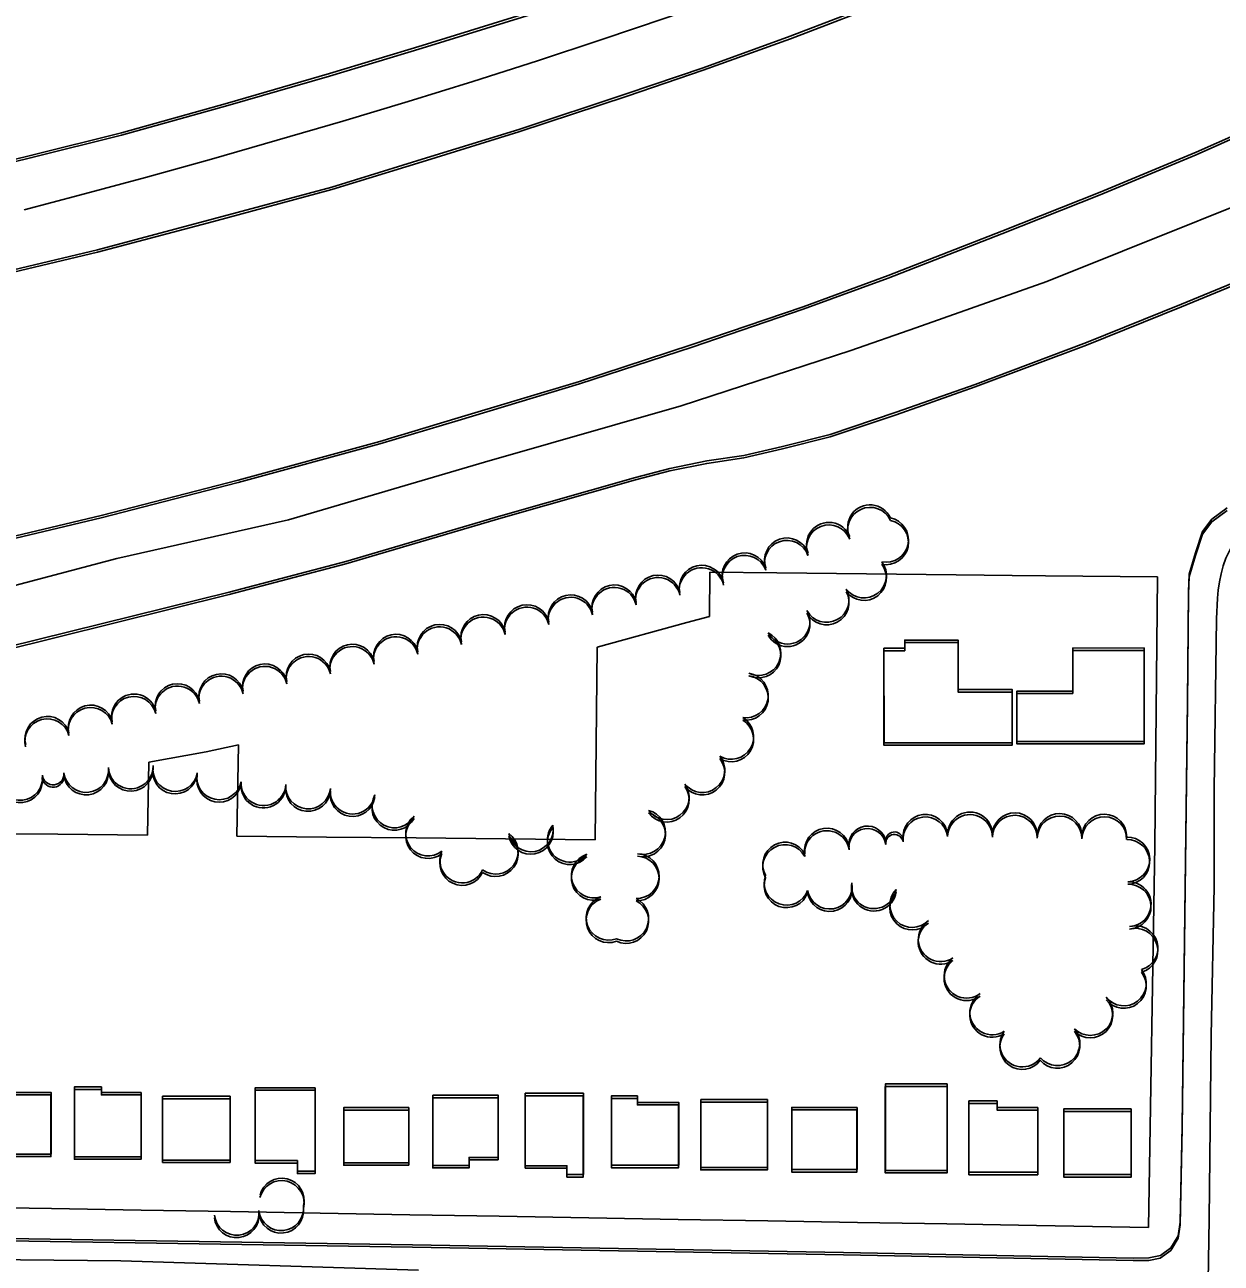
# Model space of a CAD drawing. Extents: x -25029 to 2274964, y -81170 to 687028.
# Drawn here: x 6977 to 7512, y -66702 to -66149 of the extents above; entities that cross this region are included whole.
import ezdxf

# ---------------------------------------------------------------- set-up
doc = ezdxf.new("R2010")
doc.units = 0
for name, color, linetype in [('81911BEA - RW_X_Fee_RW', 7, 'Continuous'), ('BLDG', 7, 'Continuous'), ('GE_X_CL_2000', 7, 'Continuous'), ('INTERSTATE', 7, 'Continuous'), ('ROAD', 7, 'Continuous'), ('TREES', 7, 'Continuous')]:
    doc.layers.add(name, color=color, linetype=linetype)

msp = doc.modelspace()

# ---------------------------------------------------------------- linework, layer by layer
at = {"layer": '81911BEA - RW_X_Fee_RW'}
for p, q in [((7283.36, -66393.87), (7283.17, -66413.62)), ((7483.36, -66395.88), (7482.19, -66515.86)), ((7232.17, -66513.33), (7233.03, -66427.23)), ((7058.41, -66474.1), (7072.88, -66470.88)), ((7072.88, -66470.88), (7072.18, -66511.69)), ((7032.74, -66478.69), (7058.41, -66474.1)), ((7032.18, -66511.29), (7032.74, -66478.69)), ((7072.18, -66511.69), (7112.18, -66512.1)), ((7479.27, -66686.48), (7482.19, -66515.86))]:
    msp.add_line(p, q, dxfattribs=at)
for points in [[(7483.36, -66395.88), (7433.36, -66395.38), (7418.36, -66395.23), (7393.36, -66394.98), (7353.36, -66394.57), (7313.36, -66394.17), (7283.36, -66393.87)], [(7283.17, -66413.62), (7273.14, -66416.34), (7233.03, -66427.23)], [(6952.19, -66510.47), (6992.18, -66510.88), (7032.18, -66511.29)], [(7112.18, -66512.1), (7152.18, -66512.51), (7192.18, -66512.91), (7232.17, -66513.33)], [(6628.39, -66671.88), (6629.37, -66671.9), (6669.37, -66672.59), (6709.36, -66673.27), (6749.36, -66673.96), (6789.35, -66674.64), (6829.35, -66675.33), (6869.34, -66676.02), (6909.34, -66676.7), (6949.33, -66677.39), (6989.33, -66678.07), (7029.32, -66678.76), (7069.32, -66679.45), (7109.31, -66680.13)], [(7109.31, -66680.13), (7149.31, -66680.82), (7189.3, -66681.5), (7229.3, -66682.19), (7269.29, -66682.88), (7309.29, -66683.56), (7349.28, -66684.25), (7389.28, -66684.93), (7429.27, -66685.62), (7479.27, -66686.48)]]:
    msp.add_lwpolyline(points, dxfattribs=at)
at = {"layer": 'BLDG'}
for points in [[(7370.47, -66427.81), (7370.47, -66424.12), (7394.28, -66424.12), (7394.29, -66446.23), (7418.42, -66446.23), (7418.42, -66470), (7361.18, -66470.01), (7361.17, -66427.82)], [(7370.47, -66428.93), (7370.47, -66425.24), (7394.28, -66425.24), (7394.28, -66447.35), (7418.41, -66447.35), (7418.41, -66471.12), (7361.17, -66471.12), (7361.17, -66428.93)], [(7445.49, -66448.04), (7445.49, -66428.8), (7477.37, -66428.8), (7477.37, -66470.53), (7420.51, -66470.53), (7420.51, -66448.04)], [(7445.5, -66446.92), (7445.49, -66427.68), (7477.37, -66427.67), (7477.38, -66469.4), (7420.52, -66469.41), (7420.52, -66446.92)], [(6971.25, -66624), (6971.25, -66627.26), (6989.09, -66627.26), (6989.09, -66654.85), (6959.15, -66654.85), (6959.15, -66624)], [(6971.28, -66622.93), (6971.28, -66626.19), (6989.12, -66626.19), (6989.12, -66653.78), (6959.18, -66653.78), (6959.18, -66622.93)], [(7011.6, -66624.83), (7011.6, -66627.32), (7029.31, -66627.32), (7029.31, -66656.04), (6999.56, -66656.04), (6999.56, -66624.83)], [(7011.63, -66623.76), (7011.63, -66626.25), (7029.34, -66626.25), (7029.34, -66654.97), (6999.59, -66654.97), (6999.59, -66623.76)], [(7107.05, -66625.21), (7107.05, -66662.46), (7099.16, -66662.46), (7099.16, -66657.72), (7080.29, -66657.72), (7080.29, -66625.21)], [(7107.08, -66624.13), (7107.08, -66661.38), (7099.19, -66661.38), (7099.19, -66656.64), (7080.32, -66656.64), (7080.32, -66624.13)], [(7226.89, -66626.57), (7226.89, -66662.89), (7219.58, -66662.89), (7219.58, -66658.91), (7200.95, -66658.91), (7200.95, -66626.57)], [(7389.32, -66623.49), (7389.32, -66662.13), (7361.76, -66662.13), (7361.76, -66623.49)], [(7389.35, -66622.37), (7389.35, -66661.01), (7361.79, -66661.02), (7361.79, -66622.38)], [(7069.08, -66629.01), (7069.08, -66657.48), (7038.95, -66657.48), (7038.95, -66629.01)], [(7069.11, -66627.93), (7069.11, -66656.4), (7038.98, -66656.4), (7038.98, -66627.93)], [(7188.84, -66656.3), (7175.82, -66656.3), (7175.82, -66659.93), (7159.64, -66659.93), (7159.64, -66628.55), (7188.84, -66628.55)], [(7188.87, -66655.21), (7175.85, -66655.21), (7175.85, -66658.84), (7159.67, -66658.84), (7159.67, -66627.46), (7188.87, -66627.46)], [(7226.86, -66627.67), (7226.86, -66663.99), (7219.55, -66663.99), (7219.55, -66660.01), (7200.92, -66660.01), (7200.92, -66627.67)], [(7251.07, -66628.87), (7251.07, -66631.79), (7269.45, -66631.79), (7269.45, -66659.85), (7239.42, -66659.85), (7239.42, -66628.87)], [(7251.1, -66627.77), (7251.1, -66630.69), (7269.48, -66630.69), (7269.48, -66658.75), (7239.45, -66658.75), (7239.45, -66627.77)], [(7309.12, -66630.47), (7309.12, -66660.81), (7279.33, -66660.81), (7279.33, -66630.47)], [(7309.15, -66629.36), (7309.15, -66659.7), (7279.36, -66659.71), (7279.36, -66629.37)], [(7411.69, -66631.11), (7411.69, -66634.09), (7429.81, -66634.09), (7429.81, -66662.94), (7399.07, -66662.94), (7399.07, -66631.11)], [(7411.72, -66629.99), (7411.72, -66632.97), (7429.84, -66632.97), (7429.84, -66661.82), (7399.1, -66661.82), (7399.1, -66629.99)], [(7148.87, -66658.72), (7119.83, -66658.72), (7119.83, -66634.07), (7148.87, -66634.07)], [(7148.9, -66657.63), (7119.86, -66657.63), (7119.86, -66632.98), (7148.9, -66632.98)], [(7349.1, -66633.97), (7349.1, -66661.79), (7319.97, -66661.79), (7319.97, -66633.97)], [(7349.13, -66632.86), (7349.13, -66660.68), (7320, -66660.68), (7320, -66632.86)], [(7471.6, -66634.64), (7471.6, -66664.02), (7441.44, -66664.02), (7441.44, -66634.64)], [(7471.63, -66633.51), (7471.63, -66662.89), (7441.47, -66662.9), (7441.47, -66633.52)]]:
    msp.add_lwpolyline(points, close=True, dxfattribs=at)
at = {"layer": 'GE_X_CL_2000'}
for points in [[(7524.76, -66039.95), (7502.15, -66050.35), (7479.47, -66060.57), (7456.69, -66070.59), (7429.53, -66082.07), (7402.28, -66093.33), (7374.94, -66104.37), (7347.51, -66115.2), (7320, -66125.81), (7292.41, -66136.19), (7263.82, -66146.16), (7235.15, -66155.88), (7206.39, -66165.35), (7177.55, -66174.58), (7148.64, -66183.57), (7119.4, -66192.31), (7090.09, -66200.88), (7060.74, -66209.26), (7031.34, -66217.46), (7001.88, -66225.47), (6977.09, -66231.93)], [(6929.47, -66411.16), (7018.55, -66387.69), (7095.26, -66370.41), (7182.7, -66344.69), (7270.55, -66319.57), (7346.43, -66294.86), (7375.45, -66284.61), (7433.87, -66263.97), (7569.87, -66209.46)], [(7515.95, -66383.38), (7513.86, -66387.53), (7512.69, -66391.02), (7511.73, -66394.56), (7510.98, -66398.16), (7510.45, -66401.8), (7510.14, -66405.47), (7509.74, -66414.66), (7508.68, -66490.86), (7508.66, -66534.35), (7507.27, -66600.7), (7506.4, -66682.59), (7505.98, -66710.56)], [(6523.7, -66704.39), (6538.8, -66702.21), (6553.94, -66700.27), (6569.1, -66698.58), (6584.72, -66697.82), (6600.35, -66697.29), (6615.99, -66696.98), (6631.63, -66696.89), (6647.27, -66697.03), (6662.9, -66697.39), (6678.53, -66697.98), (6698.15, -66697.92), (6717.78, -66697.94), (6737.39, -66698.05), (6770.25, -66698.41), (6796.17, -66698.84), (6915.47, -66700.34), (7020.36, -66701.42), (7153.23, -66705.6)]]:
    msp.add_lwpolyline(points, dxfattribs=at)
at = {"layer": 'INTERSTATE'}
for points in [[(7515.29, -66018.84), (7475.07, -66037.79), (7430.85, -66057.27), (7390.35, -66074.43), (7355.27, -66088.19), (7302.79, -66108.65), (7274.25, -66119.22), (7236.92, -66131.83), (7201.55, -66144.18), (7154.86, -66158.59), (7113.53, -66171.11), (7068, -66184.34), (7020.59, -66197.53), (6980.59, -66207.54), (6918.03, -66222.82), (6837.3, -66241.95), (6732.23, -66266.34), (6537.72, -66311.5), (6344.49, -66356.22), (6111.59, -66410.16), (6105.81, -66411.5)], [(7515.34, -66019.97), (7475.11, -66038.92), (7430.89, -66058.39), (7390.39, -66075.55), (7355.31, -66089.3), (7302.82, -66109.76), (7274.28, -66120.32), (7236.95, -66132.93), (7201.58, -66145.28), (7154.89, -66159.68), (7113.56, -66172.19), (7068.03, -66185.42), (7020.61, -66198.6), (6980.61, -66208.61), (6918.05, -66223.88), (6837.32, -66243), (6732.25, -66267.38), (6537.73, -66312.51), (6344.49, -66357.21), (6111.59, -66411.12), (6105.81, -66412.46)], [(6129.43, -66456.04), (6202.65, -66438.98), (6343.55, -66406.37), (6430.19, -66386.59), (6526.26, -66364.5), (6615.21, -66343.82), (6689.8, -66326.45), (6772.37, -66307.32), (6856.27, -66288.03), (6940.9, -66267.31), (7009.83, -66250.93), (7061.71, -66237.11), (7114.49, -66222.86), (7156.78, -66209.86), (7198.04, -66197.16), (7246.49, -66181.15), (7280.44, -66169.6), (7319.34, -66155.56), (7366, -66137.55), (7408.58, -66120.44), (7434.78, -66109.45), (7474.97, -66091.84), (7507.22, -66077.51), (7542.49, -66061.23)], [(6129.44, -66455.08), (6202.66, -66438.01), (6343.55, -66405.38), (6430.19, -66385.59), (6526.26, -66363.49), (6615.2, -66342.8), (6689.79, -66325.42), (6772.36, -66306.28), (6856.26, -66286.98), (6940.88, -66266.25), (7009.81, -66249.86), (7061.69, -66236.03), (7114.47, -66221.78), (7156.76, -66208.77), (7198.02, -66196.07), (7246.46, -66180.05), (7280.41, -66168.5), (7319.31, -66154.45), (7365.97, -66136.43), (7408.55, -66119.32), (7434.75, -66108.33), (7474.93, -66090.71), (7507.18, -66076.38), (7542.45, -66060.09)], [(7546.07, -66187.19), (7500.62, -66207.33), (7457.7, -66225.25), (7413.84, -66242.65), (7363.07, -66262.46), (7325.13, -66276.39), (7275.52, -66293.25), (7225.22, -66309.72), (7170.93, -66326.02), (7135.94, -66336.47), (7072.69, -66353.75), (7011.44, -66369.5), (6931.41, -66388.63), (6868.93, -66402.95), (6787.58, -66422.05), (6736.95, -66433.94), (6655.15, -66452.84), (6563.15, -66474.07), (6481.42, -66492.97), (6357.34, -66521.95), (6237.35, -66549.95), (6186.74, -66561.75)], [(7546.05, -66186.05), (7500.6, -66206.2), (7457.68, -66224.12), (7413.82, -66241.53), (7363.05, -66261.35), (7325.12, -66275.28), (7275.51, -66292.15), (7225.21, -66308.62), (7170.92, -66324.93), (7135.93, -66335.38), (7072.69, -66352.67), (7011.44, -66368.43), (6931.41, -66387.57), (6868.93, -66401.9), (6787.58, -66421.01), (6736.96, -66432.9), (6655.16, -66451.81), (6563.16, -66473.05), (6481.43, -66491.96), (6357.36, -66520.96), (6237.37, -66548.97), (6186.76, -66560.78)], [(6210.76, -66606.05), (6215.92, -66604.87), (6379.36, -66565.99), (6521.92, -66532.73), (6663.84, -66500.09), (6790, -66471.35), (6940.36, -66435.57), (7068.62, -66403.78), (7120.75, -66390.15), (7190.04, -66369.67), (7250.12, -66352.63), (7265.49, -66348.58), (7282, -66345.2), (7298.54, -66342.77), (7315.88, -66338.71), (7337.12, -66333.42), (7366.59, -66323.46), (7401.96, -66311.05), (7451.62, -66292.35), (7494.01, -66275.24), (7542.11, -66255.42)], [(6210.79, -66605.08), (6215.95, -66603.9), (6379.38, -66565), (6521.94, -66531.72), (6663.85, -66499.06), (6790.01, -66470.31), (6940.37, -66434.51), (7068.62, -66402.7), (7120.75, -66389.06), (7190.04, -66368.58), (7250.12, -66351.53), (7265.48, -66347.48), (7281.99, -66344.1), (7298.53, -66341.66), (7315.87, -66337.6), (7337.11, -66332.31), (7366.58, -66322.34), (7401.95, -66309.93), (7451.61, -66291.22), (7494, -66274.11), (7542.09, -66254.28)]]:
    msp.add_lwpolyline(points, dxfattribs=at)
at = {"layer": 'ROAD'}
for points in [[(7514.38, -66366.2), (7507.54, -66371.28), (7503.4, -66376.82), (7500.37, -66386.31), (7497.47, -66395.87), (7497.21, -66403.66), (7496.66, -66452.64), (7494.3, -66642.21), (7493.46, -66685.29), (7492.55, -66691.35), (7489.3, -66696.78), (7484.59, -66700.21), (7479.49, -66701.23), (7472.45, -66701.3), (7343.1, -66698.77), (7150.51, -66695.32), (6883.72, -66691.2)], [(7514.38, -66365.07), (7507.54, -66370.15), (7503.4, -66375.69), (7500.37, -66385.18), (7497.47, -66394.74), (7497.21, -66402.53), (7496.67, -66451.51), (7494.33, -66641.08), (7493.5, -66684.16), (7492.59, -66690.22), (7489.34, -66695.65), (7484.63, -66699.08), (7479.53, -66700.1), (7472.49, -66700.17), (7343.14, -66697.66), (7150.55, -66694.23), (6883.76, -66690.14)]]:
    msp.add_lwpolyline(points, dxfattribs=at)
at = {"layer": 'TREES'}
for centre, radius, start, end in [((7354.94, -66373.74), 10, 24.6637, 204.6637), ((7354.94, -66374.86), 10, 24.6567, 204.6567), ((7336.54, -66381.55), 10, 21.3496, 201.3496), ((7362.09, -66379.37), 10, 258.8484, 78.8484), ((7362.09, -66380.49), 10, 258.8414, 78.8414), ((7336.54, -66382.67), 10, 21.3426, 201.3426), ((7317.79, -66388.52), 10, 19.4259, 199.4259), ((7317.79, -66389.63), 10, 19.4189, 199.4189), ((7298.93, -66395.17), 10, 19.4196, 199.4196), ((7298.93, -66396.28), 10, 19.4126, 199.4126), ((7279.74, -66401.81), 10, 12.7289, 192.7289), ((7279.75, -66400.7), 10, 12.7359, 192.7359), ((7352.24, -66396.42), 10, 217.7144, 37.7144), ((7352.25, -66395.3), 10, 217.7214, 37.7214), ((7240.73, -66409.52), 10, 12.7359, 192.7359), ((7260.23, -66406.21), 10, 12.7289, 192.7289), ((7260.24, -66405.11), 10, 12.7359, 192.7359), ((7221.22, -66413.92), 10, 12.7359, 192.7359), ((7221.22, -66415.03), 10, 12.7289, 192.7289), ((7240.72, -66410.62), 10, 12.7289, 192.7289), ((7335.55, -66406.18), 10, 208.4335, 28.4335), ((7335.54, -66407.3), 10, 208.4265, 28.4265), ((7201.71, -66419.43), 10, 12.7289, 192.7289), ((7201.72, -66418.33), 10, 12.7359, 192.7359), ((7182.2, -66423.84), 10, 12.7289, 192.7289), ((7182.21, -66422.74), 10, 12.7359, 192.7359), ((7318.07, -66417.03), 10, 209.7909, 29.7909), ((7318.08, -66415.91), 10, 209.7979, 29.7979), ((7143.19, -66431.56), 10, 12.7359, 192.7359), ((7162.69, -66428.25), 10, 12.7289, 192.7289), ((7162.7, -66427.15), 10, 12.7359, 192.7359), ((7305.13, -66429.93), 10, 244.7598, 64.7598), ((7123.67, -66437.06), 10, 12.7289, 192.7289), ((7123.68, -66435.97), 10, 12.7359, 192.7359), ((7143.18, -66432.65), 10, 12.7289, 192.7289), ((7305.12, -66431.04), 10, 244.7528, 64.7528), ((7104.17, -66441.47), 10, 12.7289, 192.7289), ((7104.18, -66440.38), 10, 12.7359, 192.7359), ((7084.66, -66445.87), 10, 12.7289, 192.7289), ((7084.67, -66444.79), 10, 12.7359, 192.7359), ((7045.65, -66453.61), 10, 12.7359, 192.7359), ((7065.15, -66450.28), 10, 12.7289, 192.7289), ((7065.16, -66449.2), 10, 12.7359, 192.7359), ((7299.46, -66449.99), 10, 261.9416, 81.9416), ((7299.47, -66448.88), 10, 261.9486, 81.9486), ((7026.18, -66459.31), 10, 13.9719, 193.9719), ((7026.19, -66458.23), 10, 13.9789, 193.9789), ((7045.64, -66454.69), 10, 12.7289, 192.7289), ((7006.8, -66464.25), 10, 14.6386, 194.6386), ((7006.82, -66463.17), 10, 14.6456, 194.6456), ((6987.45, -66469.3), 10, 14.6386, 194.6386), ((6987.47, -66468.23), 10, 14.6456, 194.6456), ((7292.96, -66468.49), 10, 239.366, 59.366), ((7292.97, -66467.38), 10, 239.373, 59.373), ((7280.04, -66483.32), 10, 218.5112, 38.5112), ((7280.05, -66482.22), 10, 218.5182, 38.5182), ((7004.79, -66483.27), 10, 186.7665, 6.7665), ((7004.8, -66482.19), 10, 186.7735, 6.7735), ((7024.71, -66481.63), 10, 182.6545, 2.6545), ((7024.72, -66480.55), 10, 182.6615, 2.6615), ((7044.55, -66482.85), 10, 170.3007, 350.3007), ((7044.57, -66481.77), 10, 170.3077, 350.3077), ((6975.3, -66486.77), 10, 186.7665, 6.7665), ((6975.32, -66485.69), 10, 186.7735, 6.7735), ((6990.04, -66485.02), 4.85, 186.7665, 6.7665), ((6990.06, -66483.94), 4.85, 186.7735, 6.7735), ((7064.21, -66486.52), 10, 168.5146, 348.5146), ((7064.23, -66485.44), 10, 168.5216, 348.5216), ((7084.01, -66488.06), 10, 176.4134, 356.4134), ((7083.99, -66489.14), 10, 176.4064, 356.4064), ((7103.93, -66490.63), 10, 175.0449, 355.0449), ((7103.95, -66489.54), 10, 175.0519, 355.0519), ((7123.79, -66492.93), 10, 171.7255, 351.7255), ((7123.81, -66491.84), 10, 171.7325, 351.7325), ((7142.52, -66498), 10, 151.8334, 331.8334), ((7264.12, -66495.43), 10, 215.9988, 35.9988), ((7264.14, -66494.32), 10, 216.0058, 36.0058), ((7142.5, -66499.1), 10, 151.8264, 331.8264), ((7157.52, -66511.66), 10, 128.317, 308.317), ((7157.54, -66510.57), 10, 128.324, 308.324), ((7253.53, -66510.99), 10, 255.4929, 75.4929), ((7253.55, -66509.88), 10, 255.4999, 75.4999), ((7379.64, -66513.12), 10, 6.8509, 186.8509), ((7379.66, -66512), 10, 6.8579, 186.8579), ((7399.57, -66512.09), 10, 359.114, 179.114), ((7399.59, -66510.96), 10, 359.121, 179.121), ((7419.57, -66512.41), 10, 359.0478, 179.0478), ((7419.59, -66511.28), 10, 359.0548, 179.0548), ((7439.57, -66512.74), 10, 359.0478, 179.0478), ((7439.59, -66511.61), 10, 359.0548, 179.0548), ((7459.56, -66513.07), 10, 359.0478, 179.0478), ((7459.58, -66511.94), 10, 359.0548, 179.0548), ((7203.4, -66509.78), 10, 190.8083, 10.8083), ((7203.42, -66508.68), 10, 190.8153, 10.8153), ((7220.83, -66514.4), 10, 139.5025, 319.5025), ((7220.85, -66513.3), 10, 139.5095, 319.5095), ((7335.68, -66519.28), 10, 8.6142, 188.6142), ((7335.7, -66518.16), 10, 8.6212, 188.6212), ((7353.78, -66516.6), 8.29, 8.1632, 188.1632), ((7353.8, -66515.48), 8.29, 8.1702, 188.1702), ((7365.87, -66513.75), 3.9, 8.1702, 188.1702), ((7187.73, -66519.77), 10, 234.204, 54.204), ((7187.75, -66518.67), 10, 234.211, 54.211), ((7317, -66525.54), 10, 28.444, 208.444), ((7317.03, -66524.42), 10, 28.451, 208.451), ((7365.85, -66514.87), 3.9, 8.1632, 188.1632), ((7469.82, -66523.23), 10, 271.4565, 91.4565), ((7469.84, -66522.1), 10, 271.4635, 91.4635), ((7172.8, -66523.7), 10, 155.2502, 335.2502), ((7172.82, -66522.6), 10, 155.2572, 335.2572), ((7231.53, -66530.4), 10, 108.0612, 288.0612), ((7231.56, -66529.3), 10, 108.0682, 288.0682), ((7250.72, -66530.66), 10, 268.2376, 88.2376), ((7250.74, -66529.56), 10, 268.2446, 88.2446), ((7317.63, -66533.67), 10, 160.3015, 340.3015), ((7317.65, -66532.56), 10, 160.3085, 340.3085), ((7470.45, -66542.09), 10, 272.0223, 92.0223), ((7336.9, -66535.37), 10, 189.6168, 9.6168), ((7336.92, -66534.26), 10, 189.6238, 9.6238), ((7356.65, -66535.2), 10, 171.3568, 351.3568), ((7356.67, -66534.09), 10, 171.3638, 351.3638), ((7373.76, -66543.62), 10, 136.2408, 316.2408), ((7373.78, -66542.5), 10, 136.2478, 316.2478), ((7470.42, -66543.22), 10, 272.0153, 92.0153), ((7238.14, -66549.28), 10, 110.5395, 290.5395), ((7238.17, -66548.17), 10, 110.5465, 290.5465), ((7246.03, -66549.65), 10, 244.0322, 64.0322), ((7246.05, -66548.54), 10, 244.0392, 64.0392), ((7386.47, -66558.9), 10, 123.2855, 303.2855), ((7386.49, -66557.78), 10, 123.2925, 303.2925), ((7473.47, -66562.85), 10, 285.632, 105.632), ((7473.49, -66561.72), 10, 285.639, 105.639), ((7398.03, -66575.2), 10, 127.4273, 307.4273), ((7398.06, -66574.08), 10, 127.4343, 307.4343), ((7468.28, -66578.64), 10, 218.0072, 38.0072), ((7468.31, -66577.5), 10, 218.0142, 38.0142), ((7409.52, -66590.45), 10, 122.5554, 302.5554), ((7409.49, -66591.57), 10, 122.5484, 302.5484), ((7453.31, -66591.84), 10, 224.8279, 44.8279), ((7453.34, -66590.71), 10, 224.8349, 44.8349), ((7422.96, -66604.8), 10, 143.6806, 323.6806), ((7438.6, -66605.37), 10, 220.3702, 40.3702), ((7438.63, -66604.24), 10, 220.3772, 40.3772), ((7422.93, -66605.92), 10, 143.6736, 323.6736), ((7092.17, -66674.5), 10, 346.1119, 166.1119), ((7092.13, -66675.59), 10, 346.1049, 166.1049), ((7072.02, -66681.1), 9.98, 185.946, 5.946), ((7072.06, -66680.01), 9.98, 185.953, 5.953), ((7091.89, -66679.03), 10, 185.946, 5.946), ((7091.93, -66677.94), 10, 185.953, 5.953)]:
    msp.add_arc(centre, radius, start, end, dxfattribs=at)

doc.saveas('drawing.dxf')
